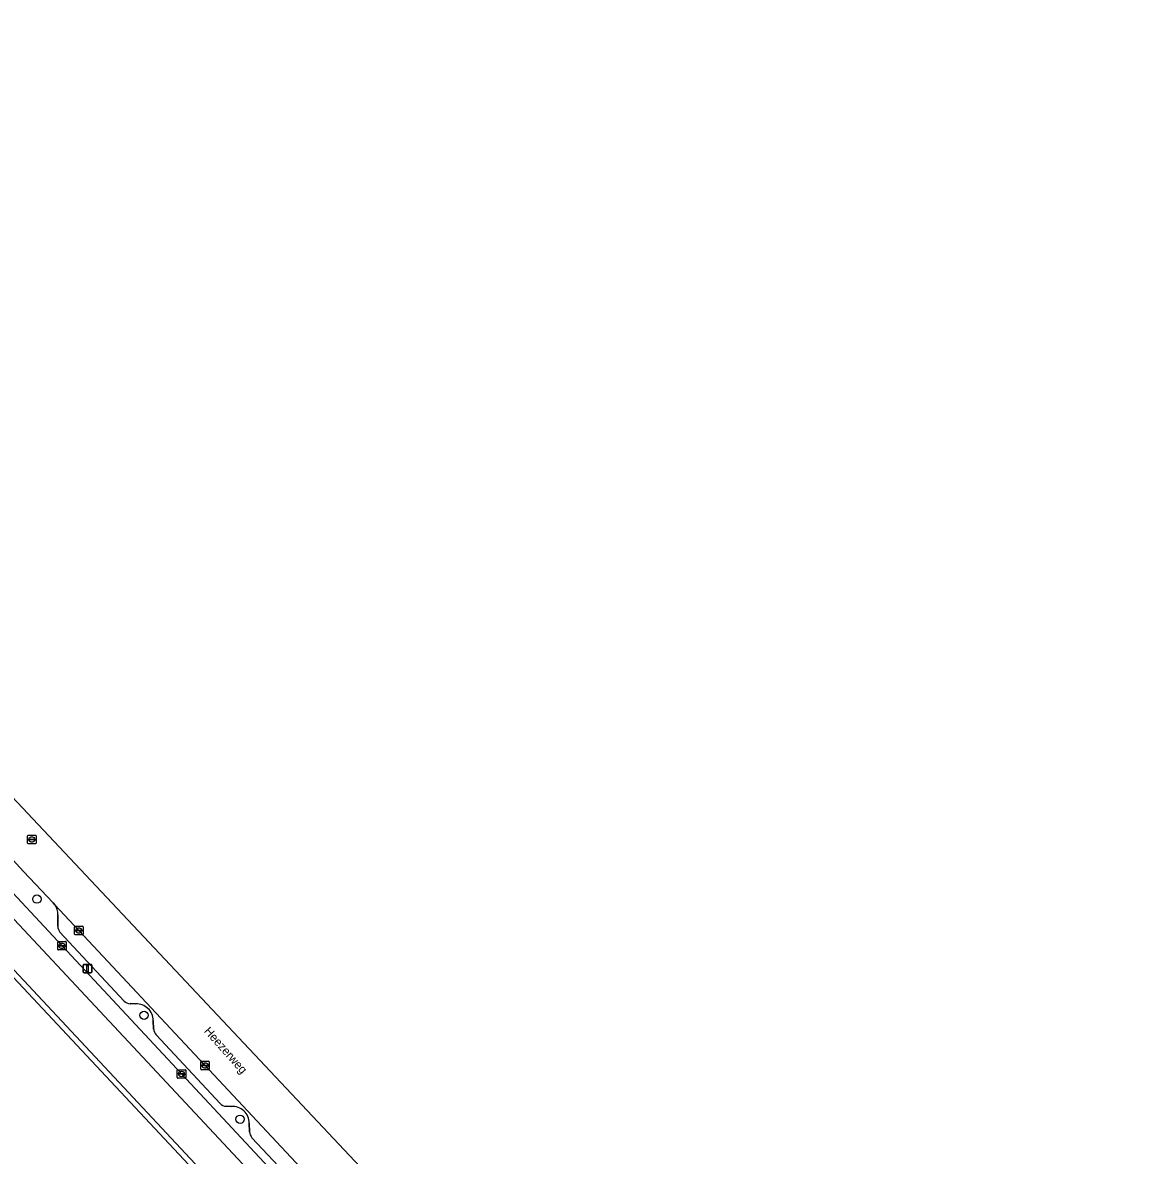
# Model space of a CAD drawing. Extents: x 162661 to 163484, y 380247 to 381230.
# Drawn here: x 163311.1 to 163443.4, y 381014.2 to 381147.2 of the extents above; entities that cross this region are included whole.
import ezdxf

# ---------------------------------------------------------------- set-up
doc = ezdxf.new("R2010")
doc.units = 0
for name, color, linetype in [('IMGEO_Berm_open', 7, 'Continuous'), ('IMGEO_Boom', 7, 'Continuous'), ('IMGEO_Erf', 7, 'Continuous'), ('IMGEO_Fietspad_gesloten', 7, 'Continuous'), ('IMGEO_Groenvoorziening', 7, 'Continuous'), ('IMGEO_Kolk', 7, 'Continuous'), ('IMGEO_Lichtmast', 7, 'Continuous'), ('IMGEO_Openbare_ruimte_label', 7, 'Continuous'), ('IMGEO_Parkeervlak_open', 7, 'Continuous'), ('IMGEO_Rijbaan_lokaal_gesloten', 7, 'Continuous'), ('IMGEO_Rioolput', 7, 'Continuous'), ('IMGEO_Voetpad_open', 7, 'Continuous')]:
    doc.layers.add(name, color=color, linetype=linetype)

msp = doc.modelspace()

# ---------------------------------------------------------------- linework, layer by layer
at = {"layer": 'IMGEO_Berm_open'}
for points in [[(163314.85, 381043.59), (163314.65, 381043.81), (163311.19, 381047.48), (163306.58, 381052.45), (163306.04, 381053.02), (163304.11, 381055.04), (163299.08, 381060.41)], [(163297.49, 381058.21), (163297.63, 381058.04), (163301.94, 381053.48), (163304.04, 381051.23), (163315.71, 381038.75), (163343.73, 381008.7), (163351.89, 381000), (163369.83, 380980.88), (163383.5, 380966.22), (163404.83, 380943.42), (163407.34, 380940.66), (163420.71, 380926.42), (163421.99, 380925.07)], [(163315.21, 381041.06), (163315.2, 381042.41)], [(163323, 381032.28), (163315.45, 381040.35)], [(163324.36, 381031.95), (163323.71, 381031.97)], [(163326.46, 381028.99), (163326.42, 381030.01)], [(163334.27, 381020.25), (163326.74, 381028.3)], [(163335.61, 381019.89), (163334.97, 381019.93)], [(163337.73, 381016.93), (163337.68, 381017.95)], [(163345.54, 381008.17), (163338.01, 381016.23)]]:
    msp.add_lwpolyline(points, dxfattribs=at)
for centre, radius, start, end in [((163313.52, 381042.55), 1.69, 355.2918, 38.1777), ((163316.21, 381041), 0.997, 176.5621, 220.8381), ((163323.7, 381032.91), 0.944, 222.181, 270.2873), ((163324.44, 381029.97), 1.97, 1.0164, 92.5348), ((163327.51, 381029.01), 1.04, 181.1399, 222.6931), ((163334.93, 381020.77), 0.837, 217.8841, 272.5864), ((163335.73, 381017.95), 1.95, 359.8404, 93.612), ((163338.93, 381017), 1.2, 183.1766, 220.119)]:
    msp.add_arc(centre, radius, start, end, dxfattribs=at)
at = {"layer": 'IMGEO_Boom'}
for centre in [(163312.75, 381044.24), (163325.33, 381030.6), (163336.61, 381018.4)]:
    msp.add_circle(centre, 0.489, dxfattribs=at)
at = {"layer": 'IMGEO_Erf'}
msp.add_lwpolyline([(163366.04, 380975.19), (163307.1, 381038.09)], dxfattribs=at)
at = {"layer": 'IMGEO_Fietspad_gesloten'}
for points in [[(163217.06, 381141.36), (163222.96, 381135.12), (163269.7, 381085.15), (163302.54, 381049.9), (163303.35, 381049.03), (163349.19, 381000), (163381.32, 380965.64), (163403.36, 380942.04), (163438.58, 380904.4), (163442.53, 380900.21)], [(163443.42, 380902.12), (163440.16, 380905.62), (163433.68, 380912.57), (163424.59, 380922.29), (163421.99, 380925.07), (163420.71, 380926.42), (163407.34, 380940.66), (163404.83, 380943.42), (163383.5, 380966.22), (163369.83, 380980.88), (163351.89, 381000), (163343.73, 381008.7), (163315.71, 381038.75), (163304.04, 381051.23), (163301.94, 381053.48), (163297.63, 381058.04), (163294.76, 381061.13), (163256.68, 381101.88), (163256.52, 381102.09), (163254.07, 381104.77), (163246.86, 381112.47), (163234.1, 381126.01)]]:
    msp.add_lwpolyline(points, dxfattribs=at)
at = {"layer": 'IMGEO_Groenvoorziening'}
msp.add_lwpolyline([(163365.68, 380976.46), (163361.85, 380980.56), (163361.77, 380980.64), (163343.65, 381000), (163308.35, 381037.72), (163304.46, 381041.87), (163304.26, 381042.09), (163301.92, 381039.95), (163301.55, 381039.61), (163302.71, 381038.33), (163305.72, 381038.49), (163307.1, 381038.09), (163366.04, 380975.19)], dxfattribs=at)
at = {"layer": 'IMGEO_Kolk'}
for p, q in [((163317.18, 381040.13), (163317.18, 381040.99)), ((163317.26, 381041.06), (163318.11, 381041.06)), ((163317.44, 381040.55), (163317.44, 381040.57)), ((163317.88, 381040.52), (163317.48, 381040.52)), ((163317.49, 381040.6), (163317.88, 381040.6)), ((163317.67, 381040.84), (163317.7, 381040.84)), ((163317.93, 381040.57), (163317.93, 381040.55)), ((163318.18, 381040.99), (163318.18, 381040.13)), ((163315.19, 381038.34), (163315.19, 381039.2)), ((163315.27, 381039.27), (163316.12, 381039.27)), ((163316.19, 381039.2), (163316.19, 381038.34)), ((163318.11, 381040.06), (163317.26, 381040.06)), ((163317.69, 381040.28), (163317.67, 381040.28)), ((163316.12, 381038.27), (163315.27, 381038.27)), ((163315.45, 381038.76), (163315.45, 381038.78)), ((163315.49, 381038.81), (163315.89, 381038.81)), ((163315.89, 381038.73), (163315.49, 381038.73)), ((163315.68, 381039.05), (163315.71, 381039.05)), ((163315.7, 381038.49), (163315.68, 381038.49)), ((163315.94, 381038.78), (163315.94, 381038.76)), ((163332, 381024.29), (163332, 381025.14)), ((163332.07, 381025.21), (163332.93, 381025.21)), ((163332.26, 381024.71), (163332.26, 381024.72)), ((163332.3, 381024.76), (163332.7, 381024.76)), ((163332.69, 381024.67), (163332.3, 381024.67)), ((163332.49, 381024.99), (163332.51, 381024.99)), ((163332.74, 381024.72), (163332.74, 381024.71)), ((163333, 381025.14), (163333, 381024.29)), ((163329.23, 381023.28), (163329.23, 381024.14)), ((163329.31, 381024.21), (163330.16, 381024.21)), ((163330.16, 381023.21), (163329.31, 381023.21)), ((163329.49, 381023.7), (163329.49, 381023.72)), ((163329.93, 381023.67), (163329.53, 381023.67)), ((163329.54, 381023.75), (163329.93, 381023.75)), ((163329.72, 381023.99), (163329.75, 381023.99)), ((163329.74, 381023.43), (163329.72, 381023.43)), ((163329.98, 381023.72), (163329.98, 381023.7)), ((163330.24, 381024.14), (163330.24, 381023.28)), ((163332.93, 381024.21), (163332.07, 381024.21)), ((163332.51, 381024.43), (163332.48, 381024.43))]:
    msp.add_line(p, q, dxfattribs=at)
for points in [[(163317.18, 381040.13), (163317.18, 381040.99)], [(163317.26, 381041.06), (163318.11, 381041.06)], [(163318.18, 381040.99), (163318.18, 381040.13)], [(163315.19, 381038.34), (163315.19, 381039.2)], [(163315.27, 381039.27), (163316.12, 381039.27)], [(163316.19, 381039.2), (163316.19, 381038.34)], [(163318.11, 381040.06), (163317.26, 381040.06)], [(163316.12, 381038.27), (163315.27, 381038.27)], [(163332, 381024.29), (163332, 381025.14)], [(163332.07, 381025.21), (163332.93, 381025.21)], [(163333, 381025.14), (163333, 381024.29)], [(163329.23, 381023.28), (163329.23, 381024.14)], [(163329.31, 381024.21), (163330.16, 381024.21)], [(163330.16, 381023.21), (163329.31, 381023.21)], [(163330.24, 381024.14), (163330.24, 381023.28)], [(163332.93, 381024.21), (163332.07, 381024.21)]]:
    msp.add_lwpolyline(points, dxfattribs=at)
for centre, radius, start, end in [((163317.26, 381040.98), 0.0765, 91.552, 178.448), ((163317.26, 381040.98), 0.0765, 91.552, 178.448), ((163317.48, 381040.56), 0.0403, 85.8775, 175.7526), ((163317.48, 381040.55), 0.0366, 178.938, 274.7102), ((163317.89, 381040.56), 0.0386, 1.7309, 96.639), ((163317.88, 381040.56), 0.043, 264.8664, 352.4533), ((163318.11, 381040.98), 0.0765, 1.552, 88.448), ((163318.11, 381040.98), 0.0765, 1.552, 88.448), ((163315.27, 381039.2), 0.0765, 91.552, 178.448), ((163315.27, 381039.2), 0.0765, 91.552, 178.448), ((163316.12, 381039.2), 0.0765, 1.552, 88.448), ((163316.12, 381039.2), 0.0765, 1.552, 88.448), ((163317.26, 381040.14), 0.0765, 181.552, 268.448), ((163317.26, 381040.14), 0.0765, 181.552, 268.448), ((163318.11, 381040.14), 0.0765, 271.552, 358.448), ((163318.11, 381040.14), 0.0765, 271.552, 358.448), ((163315.27, 381038.35), 0.0765, 181.552, 268.448), ((163315.27, 381038.35), 0.0765, 181.552, 268.448), ((163315.49, 381038.77), 0.0403, 85.8775, 175.7526), ((163315.49, 381038.76), 0.0366, 178.938, 274.7102), ((163315.9, 381038.78), 0.0386, 1.7309, 96.639), ((163315.89, 381038.77), 0.043, 264.8664, 352.4533), ((163316.12, 381038.35), 0.0765, 271.552, 358.448), ((163316.12, 381038.35), 0.0765, 271.552, 358.448), ((163332.07, 381025.14), 0.0765, 91.552, 178.448), ((163332.07, 381025.14), 0.0765, 91.552, 178.448), ((163332.3, 381024.72), 0.0403, 85.8775, 175.7526), ((163332.29, 381024.71), 0.0366, 178.938, 274.7102), ((163332.7, 381024.71), 0.043, 264.8664, 352.4533), ((163332.7, 381024.72), 0.0386, 1.7309, 96.639), ((163332.92, 381025.14), 0.0765, 1.552, 88.448), ((163332.92, 381025.14), 0.0765, 1.552, 88.448), ((163329.31, 381024.14), 0.0765, 91.552, 178.448), ((163329.31, 381024.14), 0.0765, 91.552, 178.448), ((163329.31, 381023.29), 0.0765, 181.552, 268.448), ((163329.31, 381023.29), 0.0765, 181.552, 268.448), ((163329.53, 381023.71), 0.0403, 85.8775, 175.7526), ((163329.53, 381023.7), 0.0366, 178.938, 274.7102), ((163329.94, 381023.72), 0.0386, 1.7309, 96.639), ((163329.93, 381023.71), 0.043, 264.8664, 352.4533), ((163330.16, 381024.14), 0.0765, 1.552, 88.448), ((163330.16, 381024.14), 0.0765, 1.552, 88.448), ((163330.16, 381023.29), 0.0765, 271.552, 358.448), ((163330.16, 381023.29), 0.0765, 271.552, 358.448), ((163332.07, 381024.29), 0.0765, 181.552, 268.448), ((163332.07, 381024.29), 0.0765, 181.552, 268.448), ((163332.92, 381024.29), 0.0765, 271.552, 358.448), ((163332.92, 381024.29), 0.0765, 271.552, 358.448)]:
    msp.add_arc(centre, radius, start, end, dxfattribs=at)
for centre, major_axis, ratio, start_param, end_param in [((163317.67, 381040.56), (-0.387, 0.002), 0.722429, 4.712389, 7.853982), ((163317.69, 381040.56), (-0.39, 0.002), 0.717154, 1.570796, 4.712389), ((163315.68, 381038.77), (-0.387, 0.002), 0.722429, 4.712389, 7.853982), ((163315.7, 381038.77), (-0.39, 0.002), 0.717154, 1.570796, 4.712389), ((163332.49, 381024.71), (-0.387, 0.002), 0.722429, 4.712389, 7.853982), ((163332.51, 381024.71), (-0.39, 0.002), 0.717154, 1.570796, 4.712389), ((163329.72, 381023.71), (-0.387, 0.002), 0.722429, 4.712389, 7.853982), ((163329.75, 381023.71), (-0.39, 0.002), 0.717154, 1.570796, 4.712389)]:
    msp.add_ellipse(centre, major_axis=major_axis, ratio=ratio, start_param=start_param, end_param=end_param, dxfattribs=at)
at = {"layer": 'IMGEO_Lichtmast'}
for p, q in [((163318.2, 381035.68), (163318.2, 381036.48)), ((163318.2, 381036.48), (163318.2, 381035.68)), ((163318.3, 381036.58), (163319.09, 381036.58)), ((163319.09, 381036.58), (163318.3, 381036.58)), ((163319.19, 381036.48), (163319.19, 381035.68)), ((163319.19, 381035.68), (163319.19, 381036.48)), ((163319.09, 381035.58), (163318.3, 381035.58)), ((163318.3, 381035.58), (163319.09, 381035.58))]:
    msp.add_line(p, q, dxfattribs=at)
msp.add_lwpolyline([(163318.62, 381036.46), (163318.77, 381036.46), (163318.77, 381035.71), (163318.62, 381035.71), (163318.62, 381036.46)], dxfattribs=at)
for centre, start, end in [((163318.3, 381036.48), 90, 180), ((163318.3, 381036.48), 90, 180), ((163319.09, 381036.48), 0, 90), ((163319.09, 381036.48), 360, 90), ((163318.3, 381035.68), 180, 270), ((163318.3, 381035.68), 180, 270), ((163319.09, 381035.68), 270, 0), ((163319.09, 381035.68), 270, 0)]:
    msp.add_arc(centre, 0.1, start, end, dxfattribs=at)
at = {"layer": 'IMGEO_Parkeervlak_open'}
for points in [[(163371.21, 380983.31), (163355.6, 381000), (163314.85, 381043.59)], [(163315.2, 381042.41), (163315.21, 381041.06)], [(163315.45, 381040.35), (163323, 381032.28)], [(163323.71, 381031.97), (163324.36, 381031.95)], [(163326.42, 381030.01), (163326.46, 381028.99)], [(163326.74, 381028.3), (163334.27, 381020.25)], [(163334.97, 381019.93), (163335.61, 381019.89)], [(163337.68, 381017.95), (163337.73, 381016.93)], [(163338.01, 381016.23), (163345.54, 381008.17)]]:
    msp.add_lwpolyline(points, dxfattribs=at)
for centre, radius, start, end in [((163313.52, 381042.55), 1.69, 355.2918, 38.1777), ((163316.21, 381041), 0.997, 176.5621, 220.8381), ((163323.7, 381032.91), 0.944, 222.181, 270.2873), ((163324.44, 381029.97), 1.97, 1.0164, 92.5348), ((163327.51, 381029.01), 1.04, 181.1399, 222.6931), ((163334.93, 381020.77), 0.837, 217.8841, 272.5864), ((163335.73, 381017.95), 1.95, 359.8404, 93.612), ((163338.93, 381017), 1.2, 183.1766, 220.119)]:
    msp.add_arc(centre, radius, start, end, dxfattribs=at)
at = {"layer": 'IMGEO_Rijbaan_lokaal_gesloten'}
msp.add_lwpolyline([(163352.57, 381010.86), (163224.24, 381147.16), (163223.33, 381146.17), (163221.2, 381143.84), (163226.15, 381138.65), (163256.22, 381106.35), (163256.33, 381106.24), (163258.3, 381104.12), (163258.38, 381104.04), (163265.58, 381096.39), (163268.46, 381093.26), (163273.86, 381087.52), (163276.74, 381084.4), (163290.57, 381069.57), (163297.11, 381062.58), (163299.08, 381060.41), (163304.11, 381055.04), (163306.04, 381053.02), (163306.58, 381052.45), (163311.19, 381047.48), (163314.65, 381043.81), (163314.85, 381043.59), (163355.6, 381000)], dxfattribs=at)
at = {"layer": 'IMGEO_Rioolput'}
for p, q in [((163311.66, 381050.82), (163311.66, 381051.68)), ((163311.73, 381051.75), (163312.58, 381051.75)), ((163311.92, 381051.24), (163311.92, 381051.26)), ((163311.96, 381051.29), (163312.36, 381051.29)), ((163312.35, 381051.21), (163311.96, 381051.21)), ((163312.15, 381051.53), (163312.17, 381051.53)), ((163312.4, 381051.26), (163312.4, 381051.24)), ((163312.66, 381051.68), (163312.66, 381050.82)), ((163312.58, 381050.75), (163311.73, 381050.75)), ((163312.17, 381050.97), (163312.14, 381050.97))]:
    msp.add_line(p, q, dxfattribs=at)
for points in [[(163311.66, 381050.82), (163311.66, 381051.68)], [(163311.73, 381051.75), (163312.58, 381051.75)], [(163312.66, 381051.68), (163312.66, 381050.82)], [(163312.58, 381050.75), (163311.73, 381050.75)]]:
    msp.add_lwpolyline(points, dxfattribs=at)
for centre, radius, start, end in [((163311.73, 381051.67), 0.0765, 91.552, 178.448), ((163311.73, 381051.67), 0.0765, 91.552, 178.448), ((163311.96, 381051.25), 0.0403, 85.8775, 175.7526), ((163311.95, 381051.24), 0.0366, 178.938, 274.7102), ((163312.36, 381051.25), 0.043, 264.8664, 352.4533), ((163312.36, 381051.25), 0.0386, 1.7309, 96.639), ((163312.58, 381051.67), 0.0765, 1.552, 88.448), ((163312.58, 381051.67), 0.0765, 1.552, 88.448), ((163311.73, 381050.83), 0.0765, 181.552, 268.448), ((163311.73, 381050.83), 0.0765, 181.552, 268.448), ((163312.58, 381050.83), 0.0765, 271.552, 358.448), ((163312.58, 381050.83), 0.0765, 271.552, 358.448)]:
    msp.add_arc(centre, radius, start, end, dxfattribs=at)
for centre, major_axis, ratio, start_param, end_param in [((163312.14, 381051.25), (-0.387, 0.002), 0.722429, 4.712389, 7.853982), ((163312.17, 381051.25), (-0.39, 0.002), 0.717154, 1.570796, 4.712389)]:
    msp.add_ellipse(centre, major_axis=major_axis, ratio=ratio, start_param=start_param, end_param=end_param, dxfattribs=at)
at = {"layer": 'IMGEO_Voetpad_open'}
for points in [[(163403.36, 380942.04), (163381.32, 380965.64), (163349.19, 381000), (163303.35, 381049.03), (163302.54, 381049.9), (163269.7, 381085.15), (163222.96, 381135.12), (163217.06, 381141.36)], [(163308.35, 381037.72), (163343.65, 381000)]]:
    msp.add_lwpolyline(points, dxfattribs=at)

# ---------------------------------------------------------------- texts
at = {"layer": 'IMGEO_Openbare_ruimte_label'}
msp.add_text('Heezerweg', height=1, rotation=311.5955, dxfattribs=at).set_placement((163332.32, 381028.7))

doc.saveas('drawing.dxf')
